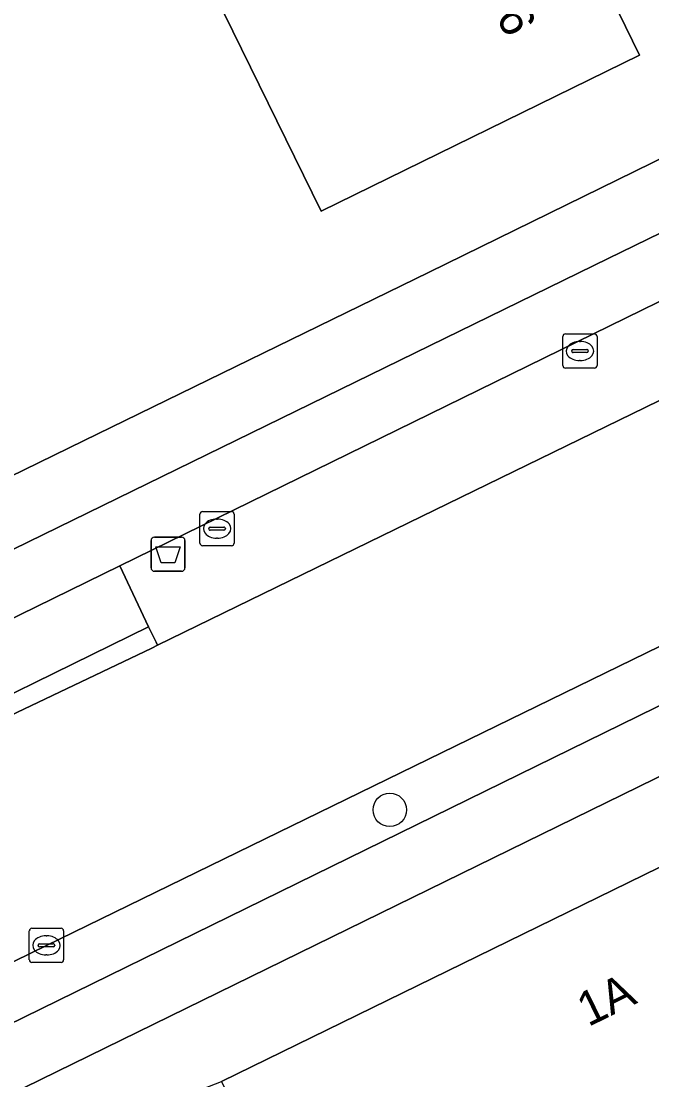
# Model space of a CAD drawing. Extents: x 160455 to 162082, y 388339 to 389736.
# Drawn here: x 160907 to 160925.43, y 388896.44 to 388927.38 of the extents above; entities that cross this region are included whole.
import ezdxf

# ---------------------------------------------------------------- set-up
doc = ezdxf.new("R2010")
doc.units = 0
for name, color, linetype in [('IMGEO_Afvalbak', 7, 'Continuous'), ('IMGEO_Berm_groen', 7, 'Continuous'), ('IMGEO_Boom', 7, 'Continuous'), ('IMGEO_Erf', 7, 'Continuous'), ('IMGEO_Fietspad_gesloten', 7, 'Continuous'), ('IMGEO_Fietspad_open', 7, 'Continuous'), ('IMGEO_Kolk', 7, 'Continuous'), ('IMGEO_Muur', 7, 'Continuous'), ('IMGEO_Pand', 7, 'Continuous'), ('IMGEO_Pand_nummerreeks', 7, 'Continuous'), ('IMGEO_Rijbaan_lokaal_gesloten', 7, 'Continuous'), ('IMGEO_Verkeerseiland_gesloten', 7, 'Continuous'), ('IMGEO_Verkeerseiland_open', 7, 'Continuous'), ('IMGEO_Voetpad_open', 7, 'Continuous')]:
    doc.layers.add(name, color=color, linetype=linetype)

msp = doc.modelspace()

# ---------------------------------------------------------------- linework, layer by layer
at = {"layer": 'IMGEO_Afvalbak'}
for p, q in [((160910.798, 388911.405), (160910.798, 388912.205)), ((160910.798, 388912.205), (160910.798, 388911.405)), ((160910.898, 388912.305), (160911.688, 388912.305)), ((160911.688, 388912.305), (160910.898, 388912.305)), ((160911.788, 388912.205), (160911.788, 388911.405)), ((160911.788, 388911.405), (160911.788, 388912.205)), ((160911.688, 388911.305), (160910.898, 388911.305)), ((160910.898, 388911.305), (160911.688, 388911.305))]:
    msp.add_line(p, q, dxfattribs=at)
msp.add_lwpolyline([(160910.941, 388912.019), (160911.645, 388912.019), (160911.496, 388911.549), (160911.09, 388911.549), (160910.941, 388912.019)], dxfattribs=at)
for centre, start, end in [((160910.898, 388912.205), 90, 180), ((160910.898, 388912.205), 90, 180), ((160911.688, 388912.205), 0, 90), ((160911.688, 388912.205), 360, 90), ((160910.898, 388911.405), 180, 270), ((160910.898, 388911.405), 180, 270), ((160911.688, 388911.405), 270, 0), ((160911.688, 388911.405), 270, 0)]:
    msp.add_arc(centre, 0.1, start, end, dxfattribs=at)
at = {"layer": 'IMGEO_Berm_groen'}
msp.add_lwpolyline([(160933.95, 388912.479), (160933.737, 388912.923), (160930.826, 388911.666), (160928.839, 388910.666), (160907.741, 388900.373), (160888.442, 388890.921), (160887.468, 388890.458), (160888.134, 388888.983), (160932.517, 388910.743)], dxfattribs=at)
at = {"layer": 'IMGEO_Boom'}
msp.add_circle((160917.772, 388904.333), 0.489, dxfattribs=at)
at = {"layer": 'IMGEO_Erf'}
for points in [[(160922.381, 388931.902), (160925.067, 388926.384), (160915.762, 388921.831), (160911.377, 388930.794)], [(160882.906, 388902.468), (160883.834, 388902.918), (160891.286, 388906.53), (160901.022, 388911.309), (160908.826, 388915.117), (160918.922, 388920.047), (160928.435, 388924.714)]]:
    msp.add_lwpolyline(points, dxfattribs=at)
at = {"layer": 'IMGEO_Fietspad_gesloten'}
for points in [[(160935.958, 388926.245), (160935.472, 388926.041), (160929.623, 388923.115), (160929.542, 388923.081), (160924.149, 388920.448), (160820.314, 388869.678), (160812.524, 388865.895), (160804.151, 388861.828), (160752.018, 388836.29), (160739.38, 388830.051), (160696.889, 388809.242), (160688.114, 388804.953), (160688.97, 388803.215), (160707.492, 388812.318), (160716.69, 388816.833), (160716.639, 388816.936), (160723.758, 388820.418), (160723.804, 388820.325), (160740.999, 388828.766), (160761.388, 388838.743), (160804.958, 388860.084), (160820.353, 388867.581)], [(160820.353, 388867.581), (160909.887, 388911.468), (160925.131, 388918.94), (160926.09, 388919.406), (160929.273, 388920.954), (160932.035, 388922.279)]]:
    msp.add_lwpolyline(points, dxfattribs=at)
at = {"layer": 'IMGEO_Fietspad_open'}
for points in [[(160936.65, 388912.778), (160936.045, 388912.477), (160933.62, 388911.27), (160933.39, 388911.155), (160932.517, 388910.743), (160888.134, 388888.983), (160875.412, 388882.733), (160870.367, 388880.302), (160868.27, 388879.237), (160861.035, 388875.725), (160851.6, 388871.082), (160844.374, 388867.53), (160835.881, 388863.365), (160828.618, 388859.824), (160821.23, 388856.204)], [(160822.105, 388854.6), (160868.356, 388877.242), (160931.655, 388908.25), (160932.559, 388908.693), (160933.452, 388909.127)]]:
    msp.add_lwpolyline(points, dxfattribs=at)
at = {"layer": 'IMGEO_Kolk'}
for p, q in [((160922.825, 388917.317), (160922.825, 388918.169)), ((160922.9, 388918.243), (160923.752, 388918.243)), ((160923.826, 388918.169), (160923.826, 388917.317)), ((160923.084, 388917.737), (160923.084, 388917.749)), ((160923.127, 388917.786), (160923.525, 388917.786)), ((160923.313, 388918.023), (160923.338, 388918.023)), ((160923.568, 388917.749), (160923.568, 388917.737)), ((160923.522, 388917.7), (160923.124, 388917.7)), ((160923.336, 388917.463), (160923.311, 388917.463)), ((160923.752, 388917.243), (160922.9, 388917.243)), ((160912.225, 388912.127), (160912.225, 388912.979)), ((160912.3, 388913.053), (160913.152, 388913.053)), ((160912.713, 388912.833), (160912.738, 388912.833)), ((160913.226, 388912.979), (160913.226, 388912.127)), ((160912.484, 388912.547), (160912.484, 388912.559)), ((160912.922, 388912.51), (160912.524, 388912.51)), ((160912.527, 388912.596), (160912.925, 388912.596)), ((160912.968, 388912.559), (160912.968, 388912.547)), ((160912.736, 388912.273), (160912.711, 388912.273)), ((160913.152, 388912.053), (160912.3, 388912.053)), ((160907.242, 388899.946), (160907.242, 388900.798)), ((160907.317, 388900.872), (160908.169, 388900.872)), ((160908.243, 388900.798), (160908.243, 388899.946)), ((160907.544, 388900.415), (160907.942, 388900.415)), ((160907.73, 388900.652), (160907.755, 388900.652)), ((160907.501, 388900.366), (160907.501, 388900.378)), ((160907.939, 388900.329), (160907.541, 388900.329)), ((160907.985, 388900.378), (160907.985, 388900.366)), ((160908.169, 388899.872), (160907.317, 388899.872)), ((160907.753, 388900.092), (160907.728, 388900.092))]:
    msp.add_line(p, q, dxfattribs=at)
for points in [[(160922.825, 388917.317), (160922.825, 388918.169)], [(160922.9, 388918.243), (160923.752, 388918.243)], [(160923.826, 388918.169), (160923.826, 388917.317)], [(160923.752, 388917.243), (160922.9, 388917.243)], [(160912.225, 388912.127), (160912.225, 388912.979)], [(160912.3, 388913.053), (160913.152, 388913.053)], [(160913.226, 388912.979), (160913.226, 388912.127)], [(160913.152, 388912.053), (160912.3, 388912.053)], [(160907.242, 388899.946), (160907.242, 388900.798)], [(160907.317, 388900.872), (160908.169, 388900.872)], [(160908.243, 388900.798), (160908.243, 388899.946)], [(160908.169, 388899.872), (160907.317, 388899.872)]]:
    msp.add_lwpolyline(points, dxfattribs=at)
for centre, radius, start, end in [((160922.902, 388918.167), 0.0765, 91.552, 178.448), ((160922.902, 388918.167), 0.0765, 91.552, 178.448), ((160923.75, 388918.167), 0.0765, 1.552, 88.448), ((160923.75, 388918.167), 0.0765, 1.552, 88.448), ((160923.124, 388917.746), 0.0403, 85.8775, 175.7526), ((160923.121, 388917.736), 0.0366, 178.938, 274.7102), ((160923.525, 388917.743), 0.043, 264.8664, 352.4533), ((160923.529, 388917.748), 0.0386, 1.7309, 96.639), ((160922.902, 388917.319), 0.0765, 181.552, 268.448), ((160922.902, 388917.319), 0.0765, 181.552, 268.448), ((160923.75, 388917.319), 0.0765, 271.552, 358.448), ((160923.75, 388917.319), 0.0765, 271.552, 358.448), ((160912.302, 388912.977), 0.0765, 91.552, 178.448), ((160912.302, 388912.977), 0.0765, 91.552, 178.448), ((160913.15, 388912.977), 0.0765, 1.552, 88.448), ((160913.15, 388912.977), 0.0765, 1.552, 88.448), ((160912.524, 388912.556), 0.0403, 85.8775, 175.7526), ((160912.521, 388912.546), 0.0366, 178.938, 274.7102), ((160912.925, 388912.553), 0.043, 264.8664, 352.4533), ((160912.929, 388912.558), 0.0386, 1.7309, 96.639), ((160912.302, 388912.129), 0.0765, 181.552, 268.448), ((160912.302, 388912.129), 0.0765, 181.552, 268.448), ((160913.15, 388912.129), 0.0765, 271.552, 358.448), ((160913.15, 388912.129), 0.0765, 271.552, 358.448), ((160907.319, 388900.796), 0.0765, 91.552, 178.448), ((160907.319, 388900.796), 0.0765, 91.552, 178.448), ((160908.167, 388900.796), 0.0765, 1.552, 88.448), ((160908.167, 388900.796), 0.0765, 1.552, 88.448), ((160907.541, 388900.375), 0.0403, 85.8775, 175.7526), ((160907.946, 388900.377), 0.0386, 1.7309, 96.639), ((160907.538, 388900.365), 0.0366, 178.938, 274.7102), ((160907.942, 388900.372), 0.043, 264.8664, 352.4533), ((160907.319, 388899.948), 0.0765, 181.552, 268.448), ((160907.319, 388899.948), 0.0765, 181.552, 268.448), ((160908.167, 388899.948), 0.0765, 271.552, 358.448), ((160908.167, 388899.948), 0.0765, 271.552, 358.448)]:
    msp.add_arc(centre, radius, start, end, dxfattribs=at)
for centre, major_axis, ratio, start_param, end_param in [((160923.312, 388917.743), (-0.387, 0.002), 0.722429, 4.712389, 7.853982), ((160923.337, 388917.743), (-0.39, 0.002), 0.717154, 1.570796, 4.712389), ((160912.712, 388912.553), (-0.387, 0.002), 0.722429, 4.712389, 7.853982), ((160912.737, 388912.553), (-0.39, 0.002), 0.717154, 1.570796, 4.712389), ((160907.729, 388900.372), (-0.387, 0.002), 0.722429, 4.712389, 7.853982), ((160907.754, 388900.372), (-0.39, 0.002), 0.717154, 1.570796, 4.712389)]:
    msp.add_ellipse(centre, major_axis=major_axis, ratio=ratio, start_param=start_param, end_param=end_param, dxfattribs=at)
at = {"layer": 'IMGEO_Muur'}
msp.add_lwpolyline([(160908.826, 388915.117), (160918.922, 388920.047)], dxfattribs=at)
at = {"layer": 'IMGEO_Pand'}
for points in [[(160907.682, 388929.176), (160907.757, 388929.023), (160911.377, 388930.794), (160915.762, 388921.831), (160925.067, 388926.384), (160922.381, 388931.902), (160917.848, 388929.675), (160916.075, 388933.284)], [(160946.404, 388883.487), (160945.527, 388885.278), (160948.262, 388886.604), (160943.082, 388897.181), (160942.472, 388898.428), (160942.027, 388899.36), (160941.582, 388900.27), (160936.655, 388897.846), (160932.67, 388906.09), (160912.86, 388896.392), (160935.895, 388849.326), (160936.395, 388848.304), (160945.056, 388852.538), (160946.265, 388853.123), (160947.36, 388853.658), (160948.706, 388850.914), (160952.208, 388852.636), (160953.666, 388853.353), (160959.714, 388856.328)]]:
    msp.add_lwpolyline(points, close=True, dxfattribs=at)
at = {"layer": 'IMGEO_Rijbaan_lokaal_gesloten'}
msp.add_lwpolyline([(160872.282, 388882.972), (160874.659, 388884.176), (160887.468, 388890.458), (160888.442, 388890.921), (160907.741, 388900.373), (160928.839, 388910.666), (160930.826, 388911.666), (160928.001, 388917.442), (160927.929, 388917.405), (160927.165, 388917.032), (160910.99, 388909.142), (160910.823, 388909.06), (160903.765, 388905.697), (160902.415, 388905.053), (160887.872, 388897.926), (160885.399, 388896.691), (160884.389, 388896.2), (160871.543, 388889.868)], dxfattribs=at)
at = {"layer": 'IMGEO_Verkeerseiland_gesloten'}
msp.add_lwpolyline([(160910.823, 388909.06), (160910.99, 388909.142), (160910.947, 388909.234), (160910.727, 388909.682), (160903.541, 388906.153), (160903.765, 388905.697)], close=True, dxfattribs=at)
at = {"layer": 'IMGEO_Verkeerseiland_open'}
msp.add_lwpolyline([(160902.415, 388905.053), (160903.765, 388905.697), (160903.541, 388906.153), (160910.727, 388909.682), (160909.887, 388911.468), (160820.353, 388867.581), (160804.958, 388860.084), (160761.388, 388838.743), (160740.999, 388828.766), (160723.804, 388820.325), (160724.107, 388819.706), (160738.585, 388826.804), (160740.267, 388827.638)], dxfattribs=at)
at = {"layer": 'IMGEO_Voetpad_open'}
for points in [[(160928.435, 388924.714), (160918.922, 388920.047), (160908.826, 388915.117), (160901.022, 388911.309), (160891.286, 388906.53), (160883.834, 388902.918), (160882.906, 388902.468), (160877.634, 388899.899), (160873.597, 388897.902), (160868.292, 388895.296), (160868.202, 388895.257), (160842.385, 388882.64), (160840.695, 388881.816), (160830.287, 388876.733), (160828.55, 388875.97), (160822.373, 388872.952), (160820.748, 388872.176), (160814.423, 388869.063), (160814.282, 388868.993), (160811.654, 388867.688), (160812.524, 388865.895), (160820.314, 388869.678), (160924.149, 388920.448)], [(160924.149, 388920.448), (160929.542, 388923.081)], [(160881.756, 388880.964), (160881.475, 388881.523), (160885.623, 388883.565), (160887.237, 388884.348), (160887.426, 388883.979), (160887.875, 388884.196), (160889.229, 388884.929), (160897.842, 388889.158), (160897.619, 388889.615), (160898.606, 388890.098), (160898.851, 388889.568), (160908.085, 388894.116), (160911.106, 388895.713), (160912.86, 388896.392), (160932.67, 388906.09), (160931.655, 388908.25), (160868.356, 388877.242), (160822.105, 388854.6)]]:
    msp.add_lwpolyline(points, dxfattribs=at)
msp.add_lwpolyline([(160927.165, 388917.032), (160926.09, 388919.406), (160925.131, 388918.94), (160909.887, 388911.468), (160910.727, 388909.682), (160910.947, 388909.234), (160910.99, 388909.142)], close=True, dxfattribs=at)

# ---------------------------------------------------------------- texts
at = {"layer": 'IMGEO_Pand_nummerreeks'}
for s, rotation, p in [('126', 295.9555, (160920.212, 388928.865)), ('1A', 26.0868, (160923.566, 388897.981))]:
    msp.add_text(s, height=1, rotation=rotation, dxfattribs=at).set_placement(p)

doc.saveas('drawing.dxf')
